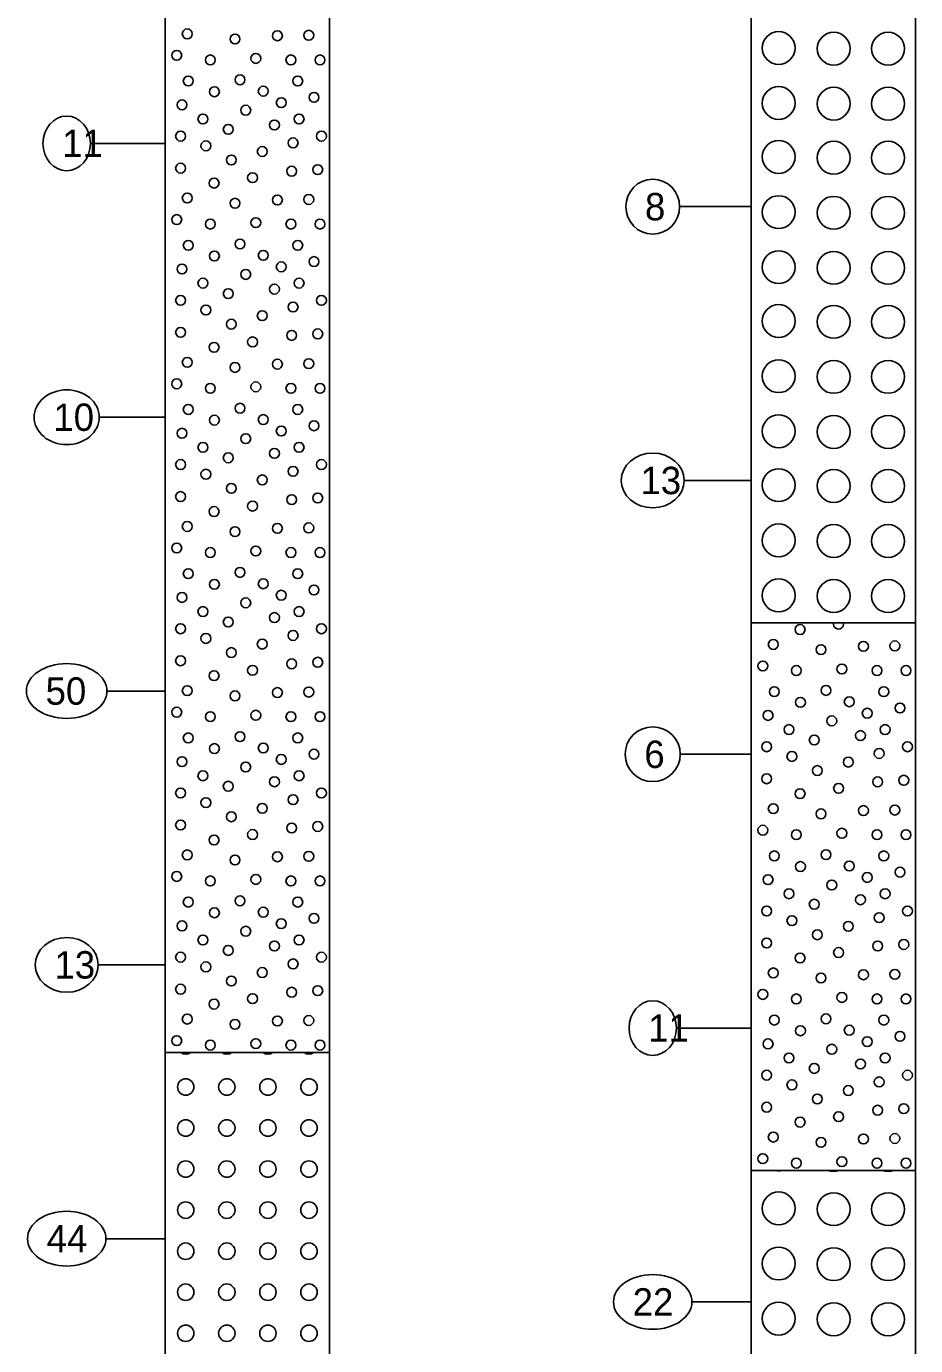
# Model space of a CAD drawing. Extents: x 2345490 to 2445302, y 465165 to 573888.
# Drawn here: x 2413749 to 2413911.3, y 544514.1 to 544755 of the extents above; entities that cross this region are included whole.
import ezdxf

# ---------------------------------------------------------------- set-up
doc = ezdxf.new("R2010")
doc.units = 0
for name, color, linetype in [('Prop Road Sect_ Boring - Material (Outline)', 7, 'Continuous'), ('Prop Road Sect_ Boring - Peripheral (SPT Oval + Leader)', 7, 'Continuous'), ('Prop Road Sect_ Boring - Peripheral (SPT Tx)', 7, 'Continuous')]:
    doc.layers.add(name, color=color, linetype=linetype)

msp = doc.modelspace()

# ---------------------------------------------------------------- linework, layer by layer
at = {"layer": 'Prop Road Sect_ Boring - Material (Outline)'}
for points in [[(2413881.325, 544906.05981), (2413911.325, 544906.05981), (2413911.325, 544646.05981), (2413881.325, 544646.05981)], [(2413774.325, 544807.60766), (2413804.325, 544807.60766), (2413804.325, 544567.60766), (2413774.325, 544567.60766)], [(2413881.325, 544646.05981), (2413911.325, 544646.05981), (2413911.325, 544546.05981), (2413881.325, 544546.05981)], [(2413774.325, 544567.60766), (2413804.325, 544567.60766), (2413804.325, 544497.60766), (2413774.325, 544497.60766)], [(2413881.325, 544546.05981), (2413911.325, 544546.05981), (2413911.325, 544454.05981), (2413881.325, 544454.05981)]]:
    msp.add_lwpolyline(points, close=True, dxfattribs=at)
for centre, radius in [((2413778.33305, 544753.61399), 0.9), ((2413787.04807, 544752.66899), 0.9), ((2413794.80308, 544753.26899), 0.9), ((2413800.53309, 544753.35899), 0.9), ((2413886.3173, 544751.0341), 3), ((2413896.3673, 544750.9141), 3), ((2413906.2973, 544750.9141), 3), ((2413776.42804, 544749.68399), 0.9), ((2413790.85807, 544749.12899), 0.9), ((2413782.54806, 544748.85899), 0.9), ((2413797.26309, 544748.85899), 0.9), ((2413802.5731, 544748.85899), 0.9), ((2413778.52192, 544744.99365), 0.9), ((2413787.97373, 544745.2255), 0.9), ((2413798.51805, 544744.99365), 0.9), ((2413783.30087, 544743.04434), 0.9), ((2413792.21029, 544743.15043), 0.9), ((2413801.47809, 544742.01903), 0.9), ((2413886.3173, 544740.9841), 3), ((2413896.3673, 544740.8641), 3), ((2413906.2973, 544740.8641), 3), ((2413777.38805, 544740.65403), 0.9), ((2413789.02303, 544739.67231), 0.9), ((2413795.49308, 544741.05903), 0.9), ((2413781.19805, 544738.07402), 0.9), ((2413794.26308, 544736.97902), 0.9), ((2413798.76309, 544738.07402), 0.9), ((2413777.11805, 544734.93902), 0.9), ((2413785.81806, 544736.16902), 0.9), ((2413802.8431, 544734.93902), 0.9), ((2413781.73806, 544733.16901), 0.9), ((2413797.66809, 544733.70901), 0.9), ((2413886.3173, 544731.1441), 3), ((2413896.3673, 544730.9941), 3), ((2413906.2973, 544730.9941), 3), ((2413786.38806, 544730.58901), 0.9), ((2413792.02808, 544732.13401), 0.9), ((2413777.11805, 544729.08901), 0.9), ((2413790.25807, 544727.349), 0.9), ((2413797.39809, 544728.534), 0.9), ((2413802.1681, 544728.819), 0.9), ((2413783.23806, 544726.359), 0.9), ((2413778.33305, 544723.62899), 0.9), ((2413787.04807, 544722.68399), 0.9), ((2413794.80308, 544723.28399), 0.9), ((2413800.53309, 544723.37399), 0.9), ((2413886.3173, 544721.0641), 3), ((2413896.3673, 544720.9441), 3), ((2413906.2973, 544720.9441), 3), ((2413776.42804, 544719.69899), 0.9), ((2413782.54806, 544718.87399), 0.9), ((2413790.85807, 544719.14399), 0.9), ((2413797.26309, 544718.87399), 0.9), ((2413802.5731, 544718.87399), 0.9), ((2413778.52192, 544715.00865), 0.9), ((2413783.30087, 544713.05934), 0.9), ((2413787.97373, 544715.2405), 0.9), ((2413792.21029, 544713.16543), 0.9), ((2413798.51805, 544715.00865), 0.9), ((2413886.3173, 544711.0141), 3), ((2413896.3673, 544710.8941), 3), ((2413906.2973, 544710.8941), 3), ((2413777.38805, 544710.66903), 0.9), ((2413795.49308, 544711.07403), 0.9), ((2413801.47809, 544712.03403), 0.9), ((2413781.19805, 544708.08902), 0.9), ((2413789.02303, 544709.68731), 0.9), ((2413798.76309, 544708.08902), 0.9), ((2413785.81806, 544706.18402), 0.9), ((2413794.26308, 544706.99402), 0.9), ((2413777.11805, 544704.95402), 0.9), ((2413797.66809, 544703.72401), 0.9), ((2413802.8431, 544704.95402), 0.9), ((2413886.3173, 544701.1741), 3), ((2413781.73806, 544703.18401), 0.9), ((2413792.02808, 544702.14901), 0.9), ((2413896.3673, 544701.0241), 3), ((2413906.2973, 544701.0241), 3), ((2413777.11805, 544699.10401), 0.9), ((2413786.38806, 544700.60401), 0.9), ((2413797.39809, 544698.549), 0.9), ((2413802.1681, 544698.834), 0.9), ((2413783.23806, 544696.374), 0.9), ((2413790.25807, 544697.364), 0.9), ((2413778.33305, 544693.64399), 0.9), ((2413787.04807, 544692.69899), 0.9), ((2413794.80308, 544693.29899), 0.9), ((2413800.53309, 544693.38899), 0.9), ((2413886.3173, 544691.0941), 3), ((2413896.3673, 544690.9741), 3), ((2413906.2973, 544690.9741), 3), ((2413776.42804, 544689.71399), 0.9), ((2413782.54806, 544688.88899), 0.9), ((2413790.85807, 544689.15899), 0.9), ((2413797.26309, 544688.88899), 0.9), ((2413802.5731, 544688.88899), 0.9), ((2413778.52192, 544685.02365), 0.9), ((2413787.97373, 544685.2555), 0.9), ((2413798.51805, 544685.02365), 0.9), ((2413783.30087, 544683.07434), 0.9), ((2413792.21029, 544683.18043), 0.9), ((2413801.47809, 544682.04903), 0.9), ((2413886.3173, 544681.0441), 3), ((2413896.3673, 544680.9241), 3), ((2413906.2973, 544680.9241), 3), ((2413777.38805, 544680.68403), 0.9), ((2413789.02303, 544679.70231), 0.9), ((2413795.49308, 544681.08903), 0.9), ((2413781.19805, 544678.10402), 0.9), ((2413794.26308, 544677.00902), 0.9), ((2413798.76309, 544678.10402), 0.9), ((2413777.11805, 544674.96902), 0.9), ((2413785.81806, 544676.19902), 0.9), ((2413802.8431, 544674.96902), 0.9), ((2413781.73806, 544673.19901), 0.9), ((2413792.02808, 544672.16401), 0.9), ((2413797.66809, 544673.73901), 0.9), ((2413886.3173, 544671.2041), 3), ((2413896.3673, 544671.0541), 3), ((2413906.2973, 544671.0541), 3), ((2413786.38806, 544670.61901), 0.9), ((2413777.11805, 544669.11901), 0.9), ((2413790.25807, 544667.379), 0.9), ((2413797.39809, 544668.564), 0.9), ((2413802.1681, 544668.849), 0.9), ((2413783.23806, 544666.389), 0.9), ((2413778.33305, 544663.65899), 0.9), ((2413787.04807, 544662.71399), 0.9), ((2413794.80308, 544663.31399), 0.9), ((2413800.53309, 544663.40399), 0.9), ((2413886.3173, 544661.1241), 3), ((2413896.3673, 544661.0041), 3), ((2413906.2973, 544661.0041), 3), ((2413776.42804, 544659.72899), 0.9), ((2413782.54806, 544658.90399), 0.9), ((2413790.85807, 544659.17399), 0.9), ((2413797.26309, 544658.90399), 0.9), ((2413802.5731, 544658.90399), 0.9), ((2413787.97373, 544655.2705), 0.9), ((2413778.52192, 544655.03865), 0.9), ((2413783.30087, 544653.08934), 0.9), ((2413792.21029, 544653.19543), 0.9), ((2413798.51805, 544655.03865), 0.9), ((2413886.3173, 544651.0741), 3), ((2413896.3673, 544650.9541), 3), ((2413906.2973, 544650.9541), 3), ((2413777.38805, 544650.69903), 0.9), ((2413795.49308, 544651.10403), 0.9), ((2413801.47809, 544652.06403), 0.9), ((2413781.19805, 544648.11902), 0.9), ((2413789.02303, 544649.71731), 0.9), ((2413798.76309, 544648.11902), 0.9), ((2413785.81806, 544646.21402), 0.9), ((2413794.26308, 544647.02402), 0.9), ((2413777.11805, 544644.98402), 0.9), ((2413781.73806, 544643.21401), 0.9), ((2413797.66809, 544643.75401), 0.9), ((2413802.8431, 544644.98402), 0.9), ((2413890.23806, 544644.84115), 0.9), ((2413786.38806, 544640.63401), 0.9), ((2413792.02808, 544642.17901), 0.9), ((2413885.33305, 544642.11114), 0.9), ((2413894.04807, 544641.16614), 0.9), ((2413901.80308, 544641.76614), 0.9), ((2413907.53309, 544641.85614), 0.9), ((2413777.11805, 544639.13401), 0.9), ((2413797.39809, 544638.579), 0.9), ((2413802.1681, 544638.864), 0.9), ((2413783.23806, 544636.404), 0.9), ((2413790.25807, 544637.394), 0.9), ((2413883.42804, 544638.18113), 0.9), ((2413889.54806, 544637.35613), 0.9), ((2413897.85807, 544637.62613), 0.9), ((2413904.26309, 544637.35613), 0.9), ((2413909.5731, 544637.35613), 0.9), ((2413778.33305, 544633.67399), 0.9), ((2413800.53309, 544633.41899), 0.9), ((2413885.52192, 544633.49079), 0.9), ((2413894.97373, 544633.72265), 0.9), ((2413905.51805, 544633.49079), 0.9), ((2413787.04807, 544632.72899), 0.9), ((2413794.80308, 544633.32899), 0.9), ((2413890.30087, 544631.54148), 0.9), ((2413899.21029, 544631.64758), 0.9), ((2413776.42804, 544629.74399), 0.9), ((2413782.54806, 544628.91899), 0.9), ((2413790.85807, 544629.18899), 0.9), ((2413797.26309, 544628.91899), 0.9), ((2413802.5731, 544628.91899), 0.9), ((2413884.38805, 544629.15118), 0.9), ((2413902.49308, 544629.55618), 0.9), ((2413908.47809, 544630.51618), 0.9), ((2413888.19805, 544626.57117), 0.9), ((2413896.02303, 544628.16946), 0.9), ((2413905.76309, 544626.57117), 0.9), ((2413778.52192, 544625.05365), 0.9), ((2413787.97373, 544625.2855), 0.9), ((2413798.51805, 544625.05365), 0.9), ((2413892.81806, 544624.66617), 0.9), ((2413901.26308, 544625.47617), 0.9), ((2413783.30087, 544623.10434), 0.9), ((2413792.21029, 544623.21043), 0.9), ((2413801.47809, 544622.07903), 0.9), ((2413884.11805, 544623.43616), 0.9), ((2413888.73806, 544621.66616), 0.9), ((2413904.66809, 544622.20616), 0.9), ((2413909.8431, 544623.43616), 0.9), ((2413777.38805, 544620.71403), 0.9), ((2413789.02303, 544619.73231), 0.9), ((2413795.49308, 544621.11903), 0.9), ((2413893.38806, 544619.08616), 0.9), ((2413899.02808, 544620.63116), 0.9), ((2413781.19805, 544618.13402), 0.9), ((2413794.26308, 544617.03902), 0.9), ((2413798.76309, 544618.13402), 0.9), ((2413884.11805, 544617.58615), 0.9), ((2413904.39809, 544617.03115), 0.9), ((2413909.1681, 544617.31615), 0.9), ((2413777.11805, 544614.99902), 0.9), ((2413785.81806, 544616.22902), 0.9), ((2413802.8431, 544614.99902), 0.9), ((2413890.23806, 544614.85615), 0.9), ((2413897.25807, 544615.84615), 0.9), ((2413781.73806, 544613.22901), 0.9), ((2413792.02808, 544612.19401), 0.9), ((2413797.66809, 544613.76901), 0.9), ((2413885.33305, 544612.12614), 0.9), ((2413901.80308, 544611.78114), 0.9), ((2413907.53309, 544611.87114), 0.9), ((2413786.38806, 544610.64901), 0.9), ((2413894.04807, 544611.18114), 0.9), ((2413777.11805, 544609.14901), 0.9), ((2413790.25807, 544607.409), 0.9), ((2413797.39809, 544608.594), 0.9), ((2413802.1681, 544608.879), 0.9), ((2413883.42804, 544608.19613), 0.9), ((2413889.54806, 544607.37113), 0.9), ((2413897.85807, 544607.64113), 0.9), ((2413904.26309, 544607.37113), 0.9), ((2413909.5731, 544607.37113), 0.9), ((2413783.23806, 544606.419), 0.9), ((2413778.33305, 544603.68899), 0.9), ((2413787.04807, 544602.74399), 0.9), ((2413794.80308, 544603.34399), 0.9), ((2413800.53309, 544603.43399), 0.9), ((2413885.52192, 544603.50579), 0.9), ((2413894.97373, 544603.73765), 0.9), ((2413905.51805, 544603.50579), 0.9), ((2413776.42804, 544599.75899), 0.9), ((2413890.30087, 544601.55648), 0.9), ((2413899.21029, 544601.66258), 0.9), ((2413908.47809, 544600.53118), 0.9), ((2413782.54806, 544598.93399), 0.9), ((2413790.85807, 544599.20399), 0.9), ((2413797.26309, 544598.93399), 0.9), ((2413802.5731, 544598.93399), 0.9), ((2413884.38805, 544599.16618), 0.9), ((2413896.02303, 544598.18446), 0.9), ((2413902.49308, 544599.57118), 0.9), ((2413778.52192, 544595.06865), 0.9), ((2413787.97373, 544595.3005), 0.9), ((2413798.51805, 544595.06865), 0.9), ((2413888.19805, 544596.58617), 0.9), ((2413901.26308, 544595.49117), 0.9), ((2413905.76309, 544596.58617), 0.9), ((2413783.30087, 544593.11934), 0.9), ((2413792.21029, 544593.22543), 0.9), ((2413884.11805, 544593.45116), 0.9), ((2413892.81806, 544594.68117), 0.9), ((2413909.8431, 544593.45116), 0.9), ((2413777.38805, 544590.72903), 0.9), ((2413795.49308, 544591.13403), 0.9), ((2413801.47809, 544592.09403), 0.9), ((2413888.73806, 544591.68116), 0.9), ((2413899.02808, 544590.64616), 0.9), ((2413904.66809, 544592.22116), 0.9), ((2413781.19805, 544588.14902), 0.9), ((2413789.02303, 544589.74731), 0.9), ((2413798.76309, 544588.14902), 0.9), ((2413893.38806, 544589.10116), 0.9), ((2413785.81806, 544586.24402), 0.9), ((2413794.26308, 544587.05402), 0.9), ((2413884.11805, 544587.60115), 0.9), ((2413897.25807, 544585.86115), 0.9), ((2413904.39809, 544587.04615), 0.9), ((2413909.1681, 544587.33115), 0.9), ((2413777.11805, 544585.01402), 0.9), ((2413781.73806, 544583.24401), 0.9), ((2413797.66809, 544583.78401), 0.9), ((2413802.8431, 544585.01402), 0.9), ((2413890.23806, 544584.87115), 0.9), ((2413786.38806, 544580.66401), 0.9), ((2413792.02808, 544582.20901), 0.9), ((2413885.33305, 544582.14114), 0.9), ((2413894.04807, 544581.19614), 0.9), ((2413901.80308, 544581.79614), 0.9), ((2413907.53309, 544581.88614), 0.9), ((2413777.11805, 544579.16401), 0.9), ((2413797.39809, 544578.609), 0.9), ((2413802.1681, 544578.894), 0.9), ((2413883.42804, 544578.21113), 0.9), ((2413783.23806, 544576.434), 0.9), ((2413790.25807, 544577.424), 0.9), ((2413889.54806, 544577.38613), 0.9), ((2413897.85807, 544577.65613), 0.9), ((2413904.26309, 544577.38613), 0.9), ((2413909.5731, 544577.38613), 0.9), ((2413778.33305, 544573.70399), 0.9), ((2413794.80308, 544573.35899), 0.9), ((2413800.53309, 544573.44899), 0.9), ((2413885.52192, 544573.52079), 0.9), ((2413894.97373, 544573.75265), 0.9), ((2413905.51805, 544573.52079), 0.9), ((2413787.04807, 544572.75899), 0.9), ((2413890.30087, 544571.57148), 0.9), ((2413899.21029, 544571.67758), 0.9), ((2413776.42804, 544569.77399), 0.9), ((2413782.54806, 544568.94899), 0.9), ((2413790.85807, 544569.21899), 0.9), ((2413797.26309, 544568.94899), 0.9), ((2413802.5731, 544568.94899), 0.9), ((2413884.38805, 544569.18118), 0.9), ((2413902.49308, 544569.58618), 0.9), ((2413908.47809, 544570.54618), 0.9), ((2413888.19805, 544566.60117), 0.9), ((2413896.02303, 544568.19946), 0.9), ((2413905.76309, 544566.60117), 0.9), ((2413892.81806, 544564.69617), 0.9), ((2413901.26308, 544565.50617), 0.9), ((2413778.06189, 544561.30433), 1.5), ((2413785.56189, 544561.30433), 1.5), ((2413793.06189, 544561.30433), 1.5), ((2413800.56189, 544561.30433), 1.5), ((2413884.11805, 544563.46616), 0.9), ((2413888.73806, 544561.69616), 0.9), ((2413904.66809, 544562.23616), 0.9), ((2413909.8431, 544563.46616), 0.9), ((2413893.38806, 544559.11616), 0.9), ((2413899.02808, 544560.66116), 0.9), ((2413884.11805, 544557.61615), 0.9), ((2413904.39809, 544557.06115), 0.9), ((2413909.1681, 544557.34615), 0.9), ((2413778.06189, 544553.81933), 1.5), ((2413785.56189, 544553.81933), 1.5), ((2413793.06189, 544553.81933), 1.5), ((2413800.56189, 544553.81933), 1.5), ((2413890.23806, 544554.88615), 0.9), ((2413897.25807, 544555.87615), 0.9), ((2413885.33305, 544552.15614), 0.9), ((2413901.80308, 544551.81114), 0.9), ((2413907.53309, 544551.90114), 0.9), ((2413894.04807, 544551.21114), 0.9), ((2413778.06189, 544546.31933), 1.5), ((2413785.56189, 544546.31933), 1.5), ((2413793.06189, 544546.31933), 1.5), ((2413800.56189, 544546.31933), 1.5), ((2413883.42804, 544548.22613), 0.9), ((2413889.54806, 544547.40113), 0.9), ((2413897.85807, 544547.67113), 0.9), ((2413904.26309, 544547.40113), 0.9), ((2413909.5731, 544547.40113), 0.9), ((2413886.3173, 544539.1441), 3), ((2413896.3673, 544538.9941), 3), ((2413906.2973, 544538.9941), 3), ((2413778.06189, 544538.81933), 1.5), ((2413785.56189, 544538.81933), 1.5), ((2413793.06189, 544538.81933), 1.5), ((2413800.56189, 544538.81933), 1.5), ((2413778.06189, 544531.31933), 1.5), ((2413785.56189, 544531.31933), 1.5), ((2413793.06189, 544531.31933), 1.5), ((2413800.56189, 544531.31933), 1.5), ((2413886.3173, 544529.0641), 3), ((2413896.3673, 544528.9441), 3), ((2413906.2973, 544528.9441), 3), ((2413778.06189, 544523.83433), 1.5), ((2413785.56189, 544523.83433), 1.5), ((2413793.06189, 544523.83433), 1.5), ((2413800.56189, 544523.83433), 1.5), ((2413886.3173, 544519.0141), 3), ((2413896.3673, 544518.8941), 3), ((2413906.2973, 544518.8941), 3), ((2413778.06189, 544516.33433), 1.5), ((2413785.56189, 544516.33433), 1.5), ((2413793.06189, 544516.33433), 1.5), ((2413800.56189, 544516.33433), 1.5)]:
    msp.add_circle(centre, radius, dxfattribs=at)
for centre, radius, start, end in [((2413897.25807, 544645.83115), 0.9, 165.2816814, 14.7183186), ((2413778.06189, 544568.80433), 1.5, 232.9184167, 307.0815833), ((2413785.56189, 544568.80433), 1.5, 232.9184167, 307.0815833), ((2413793.06189, 544568.80433), 1.5, 232.9184167, 307.0815833), ((2413800.56189, 544568.80433), 1.5, 232.9184167, 307.0815833), ((2413886.3173, 544548.9841), 3, 257.1001824, 282.8998176), ((2413896.3673, 544548.8641), 3, 249.189713, 290.810287), ((2413906.2973, 544548.8641), 3, 249.189713, 290.810287)]:
    msp.add_arc(centre, radius, start, end, dxfattribs=at)
at = {"layer": 'Prop Road Sect_ Boring - Peripheral (SPT Oval + Leader)'}
for p, q in [((2413774.325, 544733.60766), (2413760.65177, 544733.60766)), ((2413881.325, 544722.05981), (2413868.24232, 544722.05981)), ((2413774.325, 544683.60766), (2413762.26594, 544683.60766)), ((2413881.325, 544672.05981), (2413869.06909, 544672.05981)), ((2413774.325, 544633.60766), (2413763.68327, 544633.60766)), ((2413881.325, 544622.05981), (2413868.36043, 544622.05981)), ((2413774.325, 544583.60766), (2413762.06909, 544583.60766)), ((2413881.325, 544572.05981), (2413867.65177, 544572.05981)), ((2413774.325, 544533.60766), (2413763.48642, 544533.60766)), ((2413881.325, 544522.05981), (2413870.48642, 544522.05981))]:
    msp.add_line(p, q, dxfattribs=at)
for centre, major_axis, ratio in [((2413756.325, 544733.60766), (0, 5), 0.865354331), ((2413863.325, 544722.05981), (0, 5), 0.983464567), ((2413756.325, 544683.60766), (5.94094, 0), 0.841616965), ((2413863.325, 544672.05981), (5.74409, 0), 0.870459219), ((2413756.325, 544633.60766), (7.35827, 0), 0.679507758), ((2413863.325, 544622.05981), (5.03543, 0), 0.992963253), ((2413756.325, 544583.60766), (5.74409, 0), 0.870459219), ((2413863.325, 544572.05981), (0, 5), 0.865354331), ((2413756.325, 544533.60766), (7.16142, 0), 0.698185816), ((2413863.325, 544522.05981), (7.16142, 0), 0.698185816)]:
    msp.add_ellipse(centre, major_axis=major_axis, ratio=ratio, dxfattribs=at)

# ---------------------------------------------------------------- texts
at = {"layer": 'Prop Road Sect_ Boring - Peripheral (SPT Tx)'}
for s, p in [('11', (2413755.49823, 544731.10766)), ('8', (2413861.90768, 544719.55981)), ('10', (2413753.88406, 544681.10766)), ('13', (2413861.08091, 544669.55981)), ('50', (2413752.46673, 544631.10766)), ('6', (2413861.78957, 544619.55981)), ('13', (2413754.08091, 544581.10766)), ('11', (2413862.49823, 544569.55981)), ('44', (2413752.66358, 544531.10766)), ('22', (2413859.66358, 544519.55981))]:
    msp.add_text(s, height=5, dxfattribs=at).set_placement(p)

doc.saveas('drawing.dxf')
